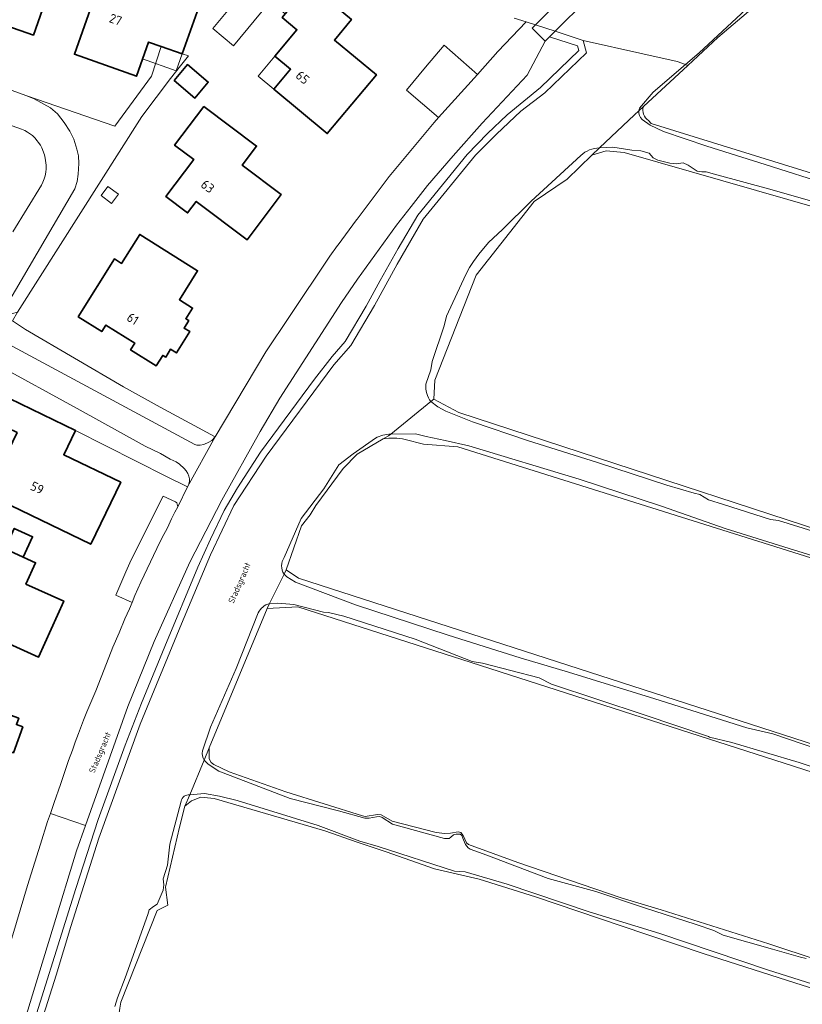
# Model space of a CAD drawing. Header units: metres. Extents: x 149984 to 156489, y 469398 to 478068.
# Tile 317 of 656: x 153779 to 153894, y 472496 to 472640. Entities that reach past the tile are written whole.
import ezdxf
from ezdxf.enums import TextEntityAlignment as Align

# ---------------------------------------------------------------- set-up
doc = ezdxf.new("R2010")
doc.units = ezdxf.units.M
doc.header["$LTSCALE"] = 0.75
for name, color, linetype, lineweight in [('B-WE-GR-BEPLANTING_CULTUUR_HEESTERS-GV', 252, 'Continuous', 18), ('B-WE-GR-GRAS-GV', 252, 'Continuous', 13), ('B-WE-KW-KUNSTWERK_DEK-GV', 6, 'Continuous', 18), ('B-WE-OG-BEBOUWING-GV', 6, 'Continuous', 35), ('B-WE-OG-BEBOUWING-T18', 1, 'Continuous', 18), ('B-WE-OG-BEBOUWING_LUIFEL-GV', 6, 'Continuous', 18), ('B-WE-OG-BEBOUWING_OVERBOUWING-GV', 6, 'Continuous', 18), ('B-WE-OG-TERREIN_BEGROEID-GV', 252, 'Continuous', 18), ('B-WE-OG-TERREIN_ERF-GV', 252, 'Continuous', 18), ('B-WE-OG-TERREIN_OEVER-GV', 252, 'Continuous', 18), ('B-WE-OG-TOPOGRAFIE-T18', 7, 'Continuous', 18), ('B-WE-OG-WATER-GV', 252, 'Continuous', 18), ('B-WE-OG-WATER_MEER-GV', 252, 'Continuous', 18), ('B-WE-OG-WATER_SLOOT-GV', 252, 'Continuous', 18), ('B-WE-VH-ONVERHARD-GV', 252, 'Continuous', 18), ('B-WE-VH-OPENVERHARDING_BETONSTRAATSTEEN-GV', 252, 'Continuous', 18), ('B-WE-VH-OPENVERHARDING_STRAATBAKSTEEN-GV', 252, 'Continuous', 18)]:
    doc.layers.add(name, color=color, linetype=linetype, lineweight=lineweight)
doc.styles.add('NLCS-ISO-M500-T18', font='NLCS-ISO.ttf', dxfattribs={"height": 0.9})
doc.styles.add('NLCS-ISO-M750-T18', font='NLCS-ISO.ttf', dxfattribs={"height": 1.35})

msp = doc.modelspace()

# ---------------------------------------------------------------- linework, layer by layer
at = {"layer": 'B-WE-GR-BEPLANTING_CULTUUR_HEESTERS-GV', "flags": 128}
for points in [[(153807.733, 472578.813), (153799.67, 472583.18), (153794.33, 472586.14), (153779.97, 472594.53), (153778.059, 472595.813), (153778.78, 472597.09), (153778.049, 472596.881), (153776.12, 472596.33), (153775.87, 472595.99), (153775.76, 472595.69), (153775.64, 472595.23), (153775.65, 472594.85), (153775.69, 472594.4), (153775.82, 472593.92), (153776.14, 472593.36), (153776.656, 472592.896), (153776.83, 472592.74), (153804.78, 472577.7), (153805.07, 472577.63), (153805.55, 472577.63), (153806.1, 472577.69), (153806.83, 472578.05), (153807.25, 472578.31)], [(153777.645, 472584.436), (153787.283, 472579.767), (153800.639, 472573.044), (153803.701, 472571.503), (153803.9, 472571.92), (153804.01, 472572.34), (153804, 472572.7), (153803.9, 472573.07), (153803.72, 472573.48), (153803.49, 472573.84), (153803.22, 472574.19), (153802.53, 472574.82), (153802.02, 472575.15), (153801.17, 472575.57), (153799.74, 472576.41), (153797.52, 472577.46), (153787.53, 472582.96), (153775.75, 472589.42), (153775.14, 472589.65), (153774.921, 472589.694), (153773.235, 472586.582)], [(153794.642, 472559.071), (153793.193, 472555.658), (153795.573, 472554.569), (153796, 472555.6), (153796.85, 472557.55), (153799.2, 472562.5), (153799.94, 472563.98), (153800.77, 472565.51), (153801.37, 472566.81), (153801.85, 472567.78), (153802.288, 472568.564), (153802.12, 472569.15), (153801.96, 472569.29), (153800.122, 472570.139), (153795.462, 472560.801)]]:
    msp.add_lwpolyline(points, close=True, dxfattribs=at)
at = {"layer": 'B-WE-GR-GRAS-GV', "flags": 128}
for points in [[(153890.811, 472645.39), (153886.489, 472641.64), (153881.361, 472637.336), (153876.936, 472633.231), (153870.446, 472627.21)], [(153871.169, 472625.161), (153871.592, 472624.726), (153965.621, 472595.557), (153972.197, 472594.037), (153985.018, 472590.408), (154000.294, 472585.618), (154011.679, 472581.714), (154021.855, 472578.966), (154036.863, 472574.913), (154040.556, 472588.453), (154040.874, 472589.618), (154041.176, 472590.726), (154038.893, 472591.576), (154039.687, 472593.692), (154040.216, 472593.692), (154042.862, 472603.283), (154041.617, 472604.055), (154040.903, 472604.224), (154033.681, 472605.926)], [(154017.019, 472577.558), (153867.639, 472620.46), (153864.972, 472620.703), (153862.912, 472620.097), (153859.276, 472616.582), (153854.428, 472613.31), (153845.943, 472602.523), (153839.883, 472587.13), (153839.762, 472584.342), (153843.398, 472582.403), (153916.849, 472558.362)], [(153832.352, 472578.527), (153828.55, 472576.31), (153826.496, 472574.176), (153822.484, 472568.766), (153821.649, 472567.431), (153820.363, 472565.817), (153818.137, 472559.341), (153819.959, 472558.126), (153924.065, 472524.515), (153943.2, 472519.048), (153959.49, 472513.629), (153973.471, 472508.986), (153986.037, 472505.278), (154002.758, 472499.966), (154013.066, 472496.031), (154013.751, 472501.418)], [(154013.751, 472501.418), (154010.047, 472503.8), (154013.845, 472523.721), (153843.275, 472577.386), (153838.238, 472577.745), (153835.561, 472578.443)], [(154010.6, 472492.553), (153845.242, 472545.762), (153819.835, 472553.937), (153815.337, 472553.672), (153806.871, 472533.299), (153806.871, 472531.683), (153807.182, 472531.147), (153807.545, 472530.858), (153809.8, 472529.767), (153818.09, 472526.839), (153829.339, 472523.32), (153829.73, 472523.251), (153831.493, 472523.513), (153832.031, 472523.497), (153833.653, 472522.551), (153840.112, 472520.872), (153841.375, 472520.72), (153842.215, 472520.799), (153843.341, 472520.991), (153843.69, 472520.907), (153844.075, 472520.461), (153844.547, 472519.385), (153844.835, 472519.152), (153852.074, 472516.484), (153867.179, 472511.332), (153873.029, 472509.56), (153888.822, 472504.566), (153903.088, 472499.856)], [(153906.579, 472494.491), (153892.774, 472498.825), (153879.17, 472503.183), (153867.201, 472507.208), (153854.643, 472511.475), (153846.407, 472514.075), (153839.849, 472515.584), (153832.801, 472518.053), (153828.518, 472519.469), (153823.786, 472521.138), (153807.585, 472525.875), (153805.646, 472526.043), (153804.267, 472525.534), (153803.32, 472524.729), (153802.525, 472521.658), (153800.475, 472512.885), (153800.791, 472510.234), (153799.275, 472509.476), (153793.925, 472496.024), (153793.798, 472495.181)]]:
    msp.add_lwpolyline(points, dxfattribs=at)
at = {"layer": 'B-WE-GR-GRAS-GV'}
for points in [[(153870.446, 472627.21, 0.3319042), (153871.169, 472625.161)], [(153835.561, 472578.443, 0.1041172), (153832.352, 472578.527)]]:
    msp.add_lwpolyline(points, format="xyb", dxfattribs=at)
at = {"layer": 'B-WE-KW-KUNSTWERK_DEK-GV', "flags": 128}
msp.add_lwpolyline([(153859.46, 472643.99), (153854.638, 472639.153), (153854.172, 472638.685), (153856.075, 472636.785), (153856.076, 472636.786), (153856.717, 472637.429), (153857.509, 472638.223), (153862.14, 472642.868), (153862.563, 472643.293), (153860.66, 472645.193), (153860.282, 472644.814)], close=True, dxfattribs=at)
at = {"layer": 'B-WE-OG-BEBOUWING-GV', "flags": 128}
for points in [[(153784.537, 472647.347), (153780.052, 472648.92), (153776.316, 472650.23), (153775.759, 472648.641), (153769.276, 472650.914), (153768.076, 472647.493), (153765.114, 472639.047), (153775.766, 472635.31), (153777.103, 472639.097), (153781.138, 472637.673)], [(153799.86, 472635.985), (153802.924, 472634.9), (153805.598, 472642.45), (153800.744, 472644.103), (153800.156, 472642.445), (153790.967, 472645.703), (153787.126, 472634.874), (153796.224, 472631.65), (153797.994, 472636.646)], [(153821.557, 472645.063), (153817.995, 472640.785), (153817.558, 472640.26), (153819.717, 472638.462), (153816.493, 472634.589), (153818.79, 472632.676), (153816.352, 472629.748), (153824.166, 472623.245), (153831.358, 472631.83), (153825.21, 472636.948), (153827.705, 472639.945)], [(153801.722, 472631.002), (153804.775, 472628.445), (153806.736, 472630.787), (153803.683, 472633.344)], [(153806.081, 472627.224), (153801.812, 472621.541), (153804.603, 472619.446), (153800.525, 472614.018), (153803.714, 472611.622), (153804.975, 472613.3), (153812.425, 472607.701), (153817.404, 472614.328), (153811.704, 472618.611), (153813.812, 472621.417)], [(153787.686, 472596.412), (153791.142, 472594.241), (153791.739, 472595.192), (153795.969, 472592.534), (153795.372, 472591.584), (153799.117, 472589.231), (153800.08, 472590.764), (153800.499, 472590.501), (153801.225, 472591.657), (153802.062, 472591.131), (153804.019, 472594.246), (153803.186, 472594.77), (153803.865, 472595.851), (153803.442, 472596.116), (153804.431, 472597.691), (153802.504, 472598.901), (153805.18, 472603.168), (153796.705, 472608.483), (153794.038, 472604.231), (153793.005, 472604.879)], [(153777.828, 472568.78), (153789.527, 472563.113), (153793.917, 472572.175), (153785.565, 472576.219), (153787.283, 472579.767), (153777.645, 472584.436), (153775.897, 472580.828), (153778.745, 472579.449), (153774.387, 472570.447)], [(153779.653, 472561.211), (153781.005, 472564.202), (153778.33, 472565.411), (153776.978, 472562.421)], [(153772.692, 472550.696), (153781.866, 472546.547), (153785.583, 472554.766), (153780.04, 472557.272), (153781.453, 472560.397), (153779.653, 472561.211), (153776.978, 472562.421), (153775.878, 472562.918), (153773.288, 472557.187), (153775.233, 472556.308)], [(153779.608, 472536.343), (153778.656, 472536.687), (153778.992, 472537.617), (153770.763, 472540.592), (153771.783, 472543.413), (153763.394, 472546.446), (153761.358, 472540.812), (153763.841, 472539.915), (153761.787, 472534.235), (153770.308, 472531.154), (153770.413, 472531.446), (153769.115, 472531.915), (153770.033, 472534.454), (153776.921, 472531.964), (153777.264, 472532.914), (153778.212, 472532.572)]]:
    msp.add_lwpolyline(points, close=True, dxfattribs=at)
at = {"layer": 'B-WE-OG-BEBOUWING_LUIFEL-GV', "flags": 128}
for points in [[(153817.995, 472640.785), (153821.414, 472644.892), (153820.632, 472645.543), (153820.927, 472645.899), (153816.419, 472649.651), (153812.454, 472644.887), (153812.547, 472644.81), (153807.403, 472638.63), (153810.422, 472636.117), (153815.566, 472642.297), (153816.962, 472641.135), (153817.213, 472641.436)], [(153802.924, 472634.9), (153799.86, 472635.985), (153797.994, 472636.646), (153797.118, 472634.174), (153802.048, 472632.428)], [(153816.493, 472634.589), (153814.055, 472631.661), (153816.352, 472629.748), (153818.79, 472632.676)]]:
    msp.add_lwpolyline(points, close=True, dxfattribs=at)
at = {"layer": 'B-WE-OG-BEBOUWING_OVERBOUWING-GV', "flags": 128}
msp.add_lwpolyline([(153791.04, 472614.164), (153792.574, 472613.017), (153793.575, 472614.356), (153792.041, 472615.503)], close=True, dxfattribs=at)
at = {"layer": 'B-WE-OG-TERREIN_BEGROEID-GV', "flags": 128}
for points in [[(153775.55, 472471.93), (153784.489, 472500), (153786.6, 472507.1), (153790.69, 472520.05), (153796.77, 472536.76), (153802.83, 472551.46), (153807.06, 472561.55), (153810.5, 472568.77), (153815.19, 472576.01), (153825.14, 472589.4), (153827.61, 472592.23), (153831.05, 472598.05), (153834.37, 472604.13), (153838.22, 472610.71), (153845.86, 472620.1), (153848.95, 472623.17), (153852.51, 472626.51), (153856.018, 472629.221), (153862.095, 472635.077), (153861.618, 472636.893), (153857.509, 472638.223), (153854.638, 472639.153), (153854.172, 472638.685), (153856.075, 472636.785), (153856.076, 472636.786), (153856.717, 472637.429), (153860.79, 472636.11), (153860.979, 472635.39), (153855.363, 472629.979), (153850.474, 472625.971), (153847.626, 472623.265), (153844.64, 472620.185), (153837.396, 472611.281), (153834.55, 472606.418), (153831.926, 472601.741), (153829.843, 472597.973), (153826.796, 472592.818), (153824.87, 472590.611), (153822.301, 472587.257), (153814.368, 472576.581), (153810.994, 472571.372), (153809.047, 472568.046), (153807.056, 472563.867), (153805.217, 472559.74), (153800.377, 472548.134), (153796.95, 472539.819), (153794.579, 472533.663), (153790.623, 472522.79), (153787.321, 472512.704), (153779.803, 472488.581)], [(153779.803, 472488.581), (153787.321, 472512.704), (153790.623, 472522.79), (153794.579, 472533.663), (153796.95, 472539.819), (153800.377, 472548.134), (153805.217, 472559.74), (153807.056, 472563.867), (153809.047, 472568.046), (153810.994, 472571.372), (153814.368, 472576.581), (153822.301, 472587.257), (153824.87, 472590.611), (153826.796, 472592.818), (153829.843, 472597.973), (153831.926, 472601.741), (153834.55, 472606.418), (153837.396, 472611.281), (153844.64, 472620.185), (153847.626, 472623.265), (153850.474, 472625.971), (153855.363, 472629.979), (153860.979, 472635.39), (153860.79, 472636.11), (153856.717, 472637.429), (153856.076, 472636.786), (153856.075, 472636.785), (153853.418, 472631.812), (153846.82, 472624.77), (153842.6, 472620.01), (153838.84, 472615.62), (153836.42, 472612.59), (153834.3, 472609.82), (153828.58, 472601.92), (153826.23, 472598.52), (153817.19, 472584.51), (153814.32, 472579.61), (153808.71, 472569.57), (153804.05, 472560.47), (153798.82, 472548.85), (153794.96, 472539.35), (153788.758, 472521.915), (153787.44, 472518.21), (153784.07, 472507.15), (153781.871, 472500), (153776.06, 472481.1)], [(153778.14, 472608.86), (153782.32, 472615.69), (153782.52, 472616.11), (153782.72, 472616.6), (153782.85, 472617.08), (153782.96, 472617.58), (153783.01, 472618.07), (153782.99, 472618.6), (153782.85, 472619.64), (153782.75, 472620.14), (153782.39, 472621.14), (153782.16, 472621.56), (153781.35, 472622.63), (153781.02, 472622.97), (153780.28, 472623.46), (153779.87, 472623.7), (153779.4, 472623.9), (153755.124, 472632.51)]]:
    msp.add_lwpolyline(points, dxfattribs=at)
at = {"layer": 'B-WE-OG-TERREIN_ERF-GV', "flags": 128}
for points in [[(153780.052, 472648.92), (153784.537, 472647.347), (153781.138, 472637.673), (153777.103, 472639.097), (153775.766, 472635.31), (153765.114, 472639.047), (153768.076, 472647.493), (153769.276, 472650.914), (153775.759, 472648.641), (153776.316, 472650.23)], [(153821.557, 472645.063), (153827.705, 472639.945), (153825.21, 472636.948), (153831.358, 472631.83), (153824.166, 472623.245), (153816.352, 472629.748), (153818.79, 472632.676), (153816.493, 472634.589), (153819.717, 472638.462), (153817.558, 472640.26), (153817.995, 472640.785)], [(153801.722, 472631.002), (153803.683, 472633.344), (153806.736, 472630.787), (153804.775, 472628.445)], [(153806.081, 472627.224), (153813.812, 472621.417), (153811.704, 472618.611), (153817.404, 472614.328), (153812.425, 472607.701), (153804.975, 472613.3), (153803.714, 472611.622), (153800.525, 472614.018), (153804.603, 472619.446), (153801.812, 472621.541)], [(153791.142, 472594.241), (153787.686, 472596.412), (153793.005, 472604.879), (153794.038, 472604.231), (153796.705, 472608.483), (153805.18, 472603.168), (153802.504, 472598.901), (153804.431, 472597.691), (153803.442, 472596.116), (153803.865, 472595.851), (153803.186, 472594.77), (153804.019, 472594.246), (153802.062, 472591.131), (153801.225, 472591.657), (153800.499, 472590.501), (153800.08, 472590.764), (153799.117, 472589.231), (153795.372, 472591.584), (153795.969, 472592.534), (153791.739, 472595.192)], [(153779.653, 472561.211), (153781.453, 472560.397), (153780.04, 472557.272), (153785.583, 472554.766), (153781.866, 472546.547), (153772.692, 472550.696), (153775.233, 472556.308), (153773.288, 472557.187), (153775.878, 472562.918), (153776.978, 472562.421), (153778.33, 472565.411), (153781.005, 472564.202)], [(153770.308, 472531.154), (153761.787, 472534.235), (153763.841, 472539.915), (153761.358, 472540.812), (153763.394, 472546.446), (153771.783, 472543.413), (153770.763, 472540.592), (153778.992, 472537.617), (153778.656, 472536.687), (153779.608, 472536.343), (153778.212, 472532.572), (153777.264, 472532.914), (153776.921, 472531.964), (153770.033, 472534.454), (153769.115, 472531.915), (153770.413, 472531.446)]]:
    msp.add_lwpolyline(points, close=True, dxfattribs=at)
for points in [[(153768.12, 472633.14), (153780.177, 472628.784), (153793.04, 472624.35), (153798.43, 472631.63), (153799.86, 472635.985), (153797.994, 472636.646), (153796.224, 472631.65), (153787.126, 472634.874), (153790.967, 472645.703), (153800.156, 472642.445), (153800.744, 472644.103), (153805.598, 472642.45), (153802.924, 472634.9), (153803.84, 472634.65), (153802.656, 472633.158), (153801.19, 472631.31), (153797.03, 472625.74), (153778.78, 472597.09)], [(153778.059, 472595.813), (153779.97, 472594.53), (153794.33, 472586.14), (153799.67, 472583.18), (153807.733, 472578.813), (153815.172, 472591.259), (153818.635, 472596.461), (153824.51, 472605.29), (153825.664, 472606.839), (153825.766, 472606.976), (153828.46, 472610.593), (153828.553, 472610.718), (153833.21, 472616.97), (153839.8, 472624.88), (153840.459, 472625.608), (153835.739, 472629.58), (153838.561, 472632.969), (153841.255, 472636.205), (153846.16, 472631.904), (153849.12, 472635.261), (153853.282, 472639.592), (153851.532, 472640.158)], [(153776.35, 472500), (153780.29, 472513.13), (153781.867, 472518.259), (153782.15, 472519.18), (153783.22, 472522.49), (153783.626, 472523.675), (153784.17, 472525.26), (153785.12, 472527.91), (153785.72, 472529.83), (153786.28, 472531.42), (153786.84, 472532.93), (153787.26, 472534.12), (153787.75, 472535.37), (153788.49, 472537.34), (153788.97, 472538.57), (153790.25, 472541.65), (153791.82, 472545.65), (153792.78, 472548.03), (153793.69, 472550.11), (153794.53, 472552.17), (153795.182, 472553.623), (153795.573, 472554.569), (153793.193, 472555.658), (153794.642, 472559.071), (153795.462, 472560.801), (153800.122, 472570.139), (153801.96, 472569.29), (153802.12, 472569.15), (153802.288, 472568.564), (153803.701, 472571.503), (153800.639, 472573.044), (153787.283, 472579.767), (153785.565, 472576.219), (153793.917, 472572.175), (153789.527, 472563.113), (153777.828, 472568.78)]]:
    msp.add_lwpolyline(points, dxfattribs=at)
at = {"layer": 'B-WE-OG-TERREIN_OEVER-GV', "flags": 128}
msp.add_lwpolyline([(153876.614, 472633.346), (153876.936, 472633.231), (153881.361, 472637.336), (153886.489, 472641.64), (153890.811, 472645.39), (153891.033, 472646.192), (153889.554, 472645.255), (153878.632, 472635.069)], close=True, dxfattribs=at)
for points in [[(153869.772, 472626.584), (153870.446, 472627.21), (153876.936, 472633.231)], [(153876.936, 472633.231), (153876.614, 472633.346), (153871.891, 472629.315), (153869.85, 472626.957)], [(153870.446, 472627.21), (153869.772, 472626.584)], [(153870.277, 472625.314), (153871.446, 472624.475), (153873.4, 472623.573), (153879.747, 472621.416), (153888.264, 472618.703), (153897.766, 472615.699), (153907.575, 472612.274), (153913.125, 472610.887), (153920.156, 472608.934), (153928.787, 472606.21), (153939.55, 472602.758), (153951.077, 472599.564), (153964.856, 472595.227), (153978.977, 472591.414), (154000.615, 472584.702), (154007.407, 472582.709), (154017.353, 472579.56), (154025.733, 472577.105), (154034.673, 472574.476), (154035.803, 472574.154)], [(154021.855, 472578.966), (154011.679, 472581.714), (154000.294, 472585.618), (153985.018, 472590.408), (153972.197, 472594.037), (153965.621, 472595.557), (153871.592, 472624.726), (153871.169, 472625.161)], [(153839.321, 472583.986), (153839.762, 472584.342), (153839.883, 472587.13), (153845.943, 472602.523), (153854.428, 472613.31), (153859.276, 472616.582), (153862.912, 472620.097), (153864.03, 472621.156)], [(153895.586, 472613.22), (153889.278, 472615.013), (153880.842, 472617.322), (153879.609, 472617.642), (153879.014, 472617.643), (153878.297, 472617.757), (153877.011, 472618.618), (153876.277, 472618.954), (153875.271, 472618.812), (153874.332, 472618.918), (153872.541, 472619.328), (153871.888, 472619.68), (153871.263, 472620.358), (153870.08, 472620.71), (153868.746, 472620.816), (153865.991, 472621.231), (153864.03, 472621.156), (153862.912, 472620.097), (153864.972, 472620.703), (153867.639, 472620.46), (154017.019, 472577.558)], [(153861.266, 472620.045), (153854.035, 472613.323), (153849.831, 472609.208), (153847.742, 472607.287), (153846.35, 472605.605), (153845.585, 472604.488), (153844.995, 472603.631), (153844.438, 472602.622), (153841.635, 472596.491), (153841.287, 472595.11), (153839.492, 472589.851), (153839.304, 472588.656), (153838.612, 472586.535)], [(153916.849, 472558.362), (153843.398, 472582.403), (153839.762, 472584.342), (153839.321, 472583.986), (153840.357, 472583.206), (153841.526, 472582.575), (153845.445, 472581.008), (153853.469, 472578.315), (153863.711, 472575.093), (153873.877, 472571.754), (153877.872, 472570.595), (153878.718, 472570.402), (153879.996, 472569.59), (153882.18, 472568.935), (153889.036, 472566.726), (153890.233, 472566.564), (153898.227, 472564.066)], [(153817.838, 472558.735), (153818.137, 472559.341), (153820.363, 472565.817), (153821.649, 472567.431), (153822.484, 472568.766), (153826.496, 472574.176), (153828.55, 472576.31), (153832.352, 472578.527), (153833.114, 472578.972), (153833.443, 472579.238)], [(153906.753, 472557.838), (153891.798, 472562.486), (153882.427, 472565.396), (153873.082, 472568.684), (153861.016, 472572.614), (153844.9, 472577.505), (153841.423, 472578.313), (153838.642, 472578.878), (153837.081, 472579.29), (153833.443, 472579.238), (153833.114, 472578.972), (153832.352, 472578.527)], [(153831.223, 472578.622), (153827.928, 472576.36), (153825.828, 472574.722), (153823.676, 472571.215), (153820.338, 472566.848), (153817.855, 472561.169)], [(153835.561, 472578.443), (153838.238, 472577.745), (153843.275, 472577.386), (154013.845, 472523.721), (154017.623, 472522.014), (154024.455, 472520.362)], [(153924.065, 472524.515), (153819.959, 472558.126), (153818.137, 472559.341), (153817.838, 472558.735), (153818.26, 472558.305), (153819.501, 472557.551), (153828.285, 472554.221), (153841.856, 472549.777), (153852.395, 472546.474), (153859.456, 472544.343), (153872.13, 472540.438), (153885.599, 472536.2), (153889.405, 472535.324), (153898.143, 472532.337)], [(153806.113, 472531.469), (153806.871, 472533.299), (153815.337, 472553.672), (153815.699, 472554.404)], [(153902.131, 472528.142), (153893.257, 472531.154), (153883.395, 472534.07), (153880.107, 472534.865), (153879.961, 472534.967), (153870.534, 472538.126), (153856.965, 472542.601), (153855.182, 472543.515), (153846.879, 472545.703), (153845.35, 472545.923), (153844.242, 472546.383), (153837.019, 472549.179), (153826.562, 472552.559), (153824.353, 472553.124), (153823.585, 472553.16), (153819.259, 472554.292), (153816.899, 472554.454), (153815.699, 472554.404), (153815.337, 472553.672), (153819.835, 472553.937), (153845.242, 472545.762), (154010.6, 472492.553)], [(153814.043, 472553.041), (153810.817, 472544.905), (153807.076, 472536.288), (153805.889, 472532.831)], [(153903.088, 472499.856), (153888.822, 472504.566), (153873.029, 472509.56), (153867.179, 472511.332), (153852.074, 472516.484), (153844.835, 472519.152), (153844.547, 472519.385), (153844.075, 472520.461), (153843.69, 472520.907), (153843.341, 472520.991), (153842.215, 472520.799), (153841.375, 472520.72), (153840.112, 472520.872), (153833.653, 472522.551), (153832.031, 472523.497), (153831.493, 472523.513), (153829.73, 472523.251), (153829.339, 472523.32), (153818.09, 472526.839), (153809.8, 472529.767), (153807.545, 472530.858), (153807.182, 472531.147), (153806.871, 472531.683), (153806.871, 472533.299), (153806.113, 472531.469), (153806.697, 472530.884), (153808.279, 472529.852), (153818.729, 472525.866), (153825.823, 472524.043), (153829.675, 472522.991), (153830.296, 472522.991), (153831.366, 472523.193), (153831.877, 472523.225), (153832.211, 472523.089), (153833.694, 472522.084), (153841.311, 472520.029), (153842.014, 472520.014), (153842.264, 472520.219), (153842.623, 472520.566), (153843.02, 472520.658), (153843.6, 472520.638), (153843.864, 472520.459), (153844.11, 472519.809), (153844.403, 472519.112), (153844.782, 472518.625), (153845.103, 472518.445), (153847.529, 472517.547), (153856.483, 472514.152), (153863.485, 472512.267), (153870.467, 472509.879), (153878.186, 472507.403), (153880.741, 472506.519), (153882.101, 472505.83), (153889.326, 472503.808), (153893.442, 472502.611), (153894.292, 472502.435)], [(153793.593, 472493.819), (153793.798, 472495.181), (153793.925, 472496.024), (153799.275, 472509.476), (153800.791, 472510.234), (153800.475, 472512.885), (153802.525, 472521.658), (153803.32, 472524.729), (153804.014, 472526.403)], [(153978.985, 472472.218), (153888.61, 472500.751), (153872.862, 472506.104), (153862.488, 472509.249), (153850.495, 472513.317), (153844.343, 472515.11), (153842.778, 472515.246), (153831.587, 472518.857), (153828.94, 472519.631), (153822.847, 472521.889), (153810.956, 472525.574), (153808.373, 472526.185), (153806.164, 472526.591), (153804.014, 472526.403), (153803.32, 472524.729), (153804.267, 472525.534), (153805.646, 472526.043), (153807.585, 472525.875), (153823.786, 472521.138), (153828.518, 472519.469), (153832.801, 472518.053), (153839.849, 472515.584), (153846.407, 472514.075), (153854.643, 472511.475), (153867.201, 472507.208), (153879.17, 472503.183), (153892.774, 472498.825), (153906.579, 472494.491)], [(153802.752, 472525.484), (153801.093, 472519.168), (153800.748, 472516.111), (153800.149, 472514.103), (153800.246, 472513.21), (153800.152, 472512.436), (153799.238, 472510.402), (153798.703, 472510.04), (153798.099, 472509.545), (153797.905, 472508.88), (153794.554, 472499.598), (153793.441, 472496.653), (153793.054, 472495.417)]]:
    msp.add_lwpolyline(points, dxfattribs=at)
at = {"layer": 'B-WE-OG-TERREIN_OEVER-GV'}
for points in [[(153869.85, 472626.957, 0.0621911), (153869.772, 472626.584)], [(153871.169, 472625.161, -0.3319042), (153870.446, 472627.21)], [(153869.772, 472626.584, 0.2349146), (153870.277, 472625.314)], [(153864.03, 472621.156, 0.1780939), (153861.266, 472620.045)], [(153838.612, 472586.535, 0.1914144), (153839.321, 472583.986)], [(153833.443, 472579.238, 0.1337824), (153831.223, 472578.622)], [(153832.352, 472578.527, -0.1041172), (153835.561, 472578.443)], [(153817.855, 472561.169, 0.3151052), (153817.838, 472558.735)], [(153815.699, 472554.404, 0.2193135), (153814.043, 472553.041)], [(153805.889, 472532.831, 0.1684206), (153806.113, 472531.469)], [(153804.014, 472526.403, 0.3843394), (153802.752, 472525.484)]]:
    msp.add_lwpolyline(points, format="xyb", dxfattribs=at)
at = {"layer": 'B-WE-OG-WATER-GV', "flags": 128}
for points in [[(153869.85, 472626.957), (153871.891, 472629.315), (153876.614, 472633.346), (153875.38, 472633.787), (153870.376, 472634.916), (153861.618, 472636.893), (153862.095, 472635.077), (153856.018, 472629.221), (153852.51, 472626.51), (153848.95, 472623.17), (153845.86, 472620.1), (153838.22, 472610.71), (153834.37, 472604.13), (153831.05, 472598.05), (153827.61, 472592.23), (153825.14, 472589.4), (153815.19, 472576.01), (153810.5, 472568.77), (153807.06, 472561.55), (153802.83, 472551.46), (153796.77, 472536.76), (153790.69, 472520.05), (153786.6, 472507.1), (153784.489, 472500), (153775.55, 472471.93)], [(153864.03, 472621.156), (153869.117, 472625.977), (153869.772, 472626.584)], [(153838.612, 472586.535), (153839.304, 472588.656), (153839.492, 472589.851), (153841.287, 472595.11), (153841.635, 472596.491), (153844.438, 472602.622), (153844.995, 472603.631), (153845.585, 472604.488), (153846.35, 472605.605), (153847.742, 472607.287), (153849.831, 472609.208), (153854.035, 472613.323), (153861.266, 472620.045)], [(153833.443, 472579.238), (153839.321, 472583.986)], [(153817.855, 472561.169), (153820.338, 472566.848), (153823.676, 472571.215), (153825.828, 472574.722), (153827.928, 472576.36), (153831.223, 472578.622)], [(153815.699, 472554.404), (153817.838, 472558.735)], [(153805.889, 472532.831), (153807.076, 472536.288), (153810.817, 472544.905), (153814.043, 472553.041)], [(153804.014, 472526.403), (153806.113, 472531.469)], [(153793.054, 472495.417), (153793.441, 472496.653), (153794.554, 472499.598), (153797.905, 472508.88), (153798.099, 472509.545), (153798.703, 472510.04), (153799.238, 472510.402), (153800.152, 472512.436), (153800.246, 472513.21), (153800.149, 472514.103), (153800.748, 472516.111), (153801.093, 472519.168), (153802.752, 472525.484)]]:
    msp.add_lwpolyline(points, dxfattribs=at)
at = {"layer": 'B-WE-OG-WATER-GV'}
for points in [[(153869.772, 472626.584, -0.0621911), (153869.85, 472626.957)], [(153861.266, 472620.045, -0.1780939), (153864.03, 472621.156)], [(153839.321, 472583.986, -0.1914144), (153838.612, 472586.535)], [(153831.223, 472578.622, -0.1337824), (153833.443, 472579.238)], [(153817.838, 472558.735, -0.3151052), (153817.855, 472561.169)], [(153814.043, 472553.041, -0.2193135), (153815.699, 472554.404)], [(153806.113, 472531.469, -0.1684206), (153805.889, 472532.831)], [(153802.752, 472525.484, -0.3843394), (153804.014, 472526.403)]]:
    msp.add_lwpolyline(points, format="xyb", dxfattribs=at)
at = {"layer": 'B-WE-OG-WATER_MEER-GV', "flags": 128}
msp.add_lwpolyline([(153851.532, 472640.158), (153853.282, 472639.592), (153854.638, 472639.153), (153857.509, 472638.223), (153861.618, 472636.893), (153870.376, 472634.916), (153875.38, 472633.787), (153876.614, 472633.346), (153878.632, 472635.069), (153889.554, 472645.255)], dxfattribs=at)
at = {"layer": 'B-WE-OG-WATER_SLOOT-GV', "flags": 128}
for points in [[(153869.772, 472626.584), (153869.117, 472625.977), (153864.03, 472621.156), (153865.991, 472621.231), (153868.746, 472620.816), (153870.08, 472620.71), (153871.263, 472620.358), (153871.888, 472619.68), (153872.541, 472619.328), (153874.332, 472618.918), (153875.271, 472618.812), (153876.277, 472618.954), (153877.011, 472618.618), (153878.297, 472617.757), (153879.014, 472617.643), (153879.609, 472617.642), (153880.842, 472617.322), (153889.278, 472615.013), (153895.586, 472613.22)], [(154035.803, 472574.154), (154034.673, 472574.476), (154025.733, 472577.105), (154017.353, 472579.56), (154007.407, 472582.709), (154000.615, 472584.702), (153978.977, 472591.414), (153964.856, 472595.227), (153951.077, 472599.564), (153939.55, 472602.758), (153928.787, 472606.21), (153920.156, 472608.934), (153913.125, 472610.887), (153907.575, 472612.274), (153897.766, 472615.699), (153888.264, 472618.703), (153879.747, 472621.416), (153873.4, 472623.573), (153871.446, 472624.475), (153870.277, 472625.314)], [(153898.227, 472564.066), (153890.233, 472566.564), (153889.036, 472566.726), (153882.18, 472568.935), (153879.996, 472569.59), (153878.718, 472570.402), (153877.872, 472570.595), (153873.877, 472571.754), (153863.711, 472575.093), (153853.469, 472578.315), (153845.445, 472581.008), (153841.526, 472582.575), (153840.357, 472583.206), (153839.321, 472583.986), (153833.443, 472579.238), (153837.081, 472579.29), (153838.642, 472578.878), (153841.423, 472578.313), (153844.9, 472577.505), (153861.016, 472572.614), (153873.082, 472568.684), (153882.427, 472565.396), (153891.798, 472562.486), (153906.753, 472557.838)], [(153898.143, 472532.337), (153889.405, 472535.324), (153885.599, 472536.2), (153872.13, 472540.438), (153859.456, 472544.343), (153852.395, 472546.474), (153841.856, 472549.777), (153828.285, 472554.221), (153819.501, 472557.551), (153818.26, 472558.305), (153817.838, 472558.735), (153815.699, 472554.404), (153816.899, 472554.454), (153819.259, 472554.292), (153823.585, 472553.16), (153824.353, 472553.124), (153826.562, 472552.559), (153837.019, 472549.179), (153844.242, 472546.383), (153845.35, 472545.923), (153846.879, 472545.703), (153855.182, 472543.515), (153856.965, 472542.601), (153870.534, 472538.126), (153879.961, 472534.967), (153880.107, 472534.865), (153883.395, 472534.07), (153893.257, 472531.154), (153902.131, 472528.142)], [(153894.292, 472502.435), (153893.442, 472502.611), (153889.326, 472503.808), (153882.101, 472505.83), (153880.741, 472506.519), (153878.186, 472507.403), (153870.467, 472509.879), (153863.485, 472512.267), (153856.483, 472514.152), (153847.529, 472517.547), (153845.103, 472518.445), (153844.782, 472518.625), (153844.403, 472519.112), (153844.11, 472519.809), (153843.864, 472520.459), (153843.6, 472520.638), (153843.02, 472520.658), (153842.623, 472520.566), (153842.264, 472520.219), (153842.014, 472520.014), (153841.311, 472520.029), (153833.694, 472522.084), (153832.211, 472523.089), (153831.877, 472523.225), (153831.366, 472523.193), (153830.296, 472522.991), (153829.675, 472522.991), (153825.823, 472524.043), (153818.729, 472525.866), (153808.279, 472529.852), (153806.697, 472530.884), (153806.113, 472531.469), (153804.014, 472526.403), (153806.164, 472526.591), (153808.373, 472526.185), (153810.956, 472525.574), (153822.847, 472521.889), (153828.94, 472519.631), (153831.587, 472518.857), (153842.778, 472515.246), (153844.343, 472515.11), (153850.495, 472513.317), (153862.488, 472509.249), (153872.862, 472506.104), (153888.61, 472500.751), (153978.985, 472472.218)]]:
    msp.add_lwpolyline(points, dxfattribs=at)
at = {"layer": 'B-WE-OG-WATER_SLOOT-GV'}
msp.add_lwpolyline([(153870.277, 472625.314, -0.2349146), (153869.772, 472626.584)], format="xyb", dxfattribs=at)
at = {"layer": 'B-WE-VH-ONVERHARD-GV', "flags": 128}
msp.add_lwpolyline([(153854.172, 472638.685), (153856.075, 472636.785), (153856.076, 472636.786), (153856.717, 472637.429), (153857.509, 472638.223), (153862.14, 472642.868), (153862.563, 472643.293), (153860.66, 472645.193), (153860.282, 472644.814), (153859.46, 472643.99), (153854.638, 472639.153)], close=True, dxfattribs=at)
at = {"layer": 'B-WE-VH-OPENVERHARDING_BETONSTRAATSTEEN-GV', "flags": 128}
msp.add_lwpolyline([(153802.924, 472634.9), (153799.86, 472635.985), (153798.43, 472631.63), (153793.04, 472624.35), (153780.177, 472628.784), (153781.26, 472628.33), (153783.65, 472627.04), (153784.66, 472626.13), (153785.65, 472624.87), (153786.48, 472623.62), (153787.05, 472622.45), (153787.51, 472620.96), (153787.73, 472619.98), (153787.79, 472618.84), (153787.68, 472617.32), (153787.52, 472616.24), (153787.22, 472615.14), (153776.12, 472596.33), (153778.049, 472596.881), (153778.78, 472597.09), (153797.03, 472625.74), (153801.19, 472631.31), (153802.656, 472633.158), (153803.84, 472634.65)], close=True, dxfattribs=at)
for points in [[(153755.124, 472632.51), (153779.4, 472623.9), (153779.87, 472623.7), (153780.28, 472623.46), (153781.02, 472622.97), (153781.35, 472622.63), (153782.16, 472621.56), (153782.39, 472621.14), (153782.75, 472620.14), (153782.85, 472619.64), (153782.99, 472618.6), (153783.01, 472618.07), (153782.96, 472617.58), (153782.85, 472617.08), (153782.72, 472616.6), (153782.52, 472616.11), (153782.32, 472615.69), (153778.14, 472608.86)], [(153776.12, 472596.33), (153787.22, 472615.14), (153787.52, 472616.24), (153787.68, 472617.32), (153787.79, 472618.84), (153787.73, 472619.98), (153787.51, 472620.96), (153787.05, 472622.45), (153786.48, 472623.62), (153785.65, 472624.87), (153784.66, 472626.13), (153783.65, 472627.04), (153781.26, 472628.33), (153780.177, 472628.784), (153768.12, 472633.14)]]:
    msp.add_lwpolyline(points, dxfattribs=at)
at = {"layer": 'B-WE-VH-OPENVERHARDING_STRAATBAKSTEEN-GV', "flags": 128}
for points in [[(153846.16, 472631.904), (153840.459, 472625.608), (153839.8, 472624.88), (153833.21, 472616.97), (153828.553, 472610.718), (153828.46, 472610.593), (153825.766, 472606.976), (153825.664, 472606.839), (153824.51, 472605.29), (153818.635, 472596.461), (153815.172, 472591.259), (153807.733, 472578.813), (153803.701, 472571.503), (153802.288, 472568.564), (153801.85, 472567.78), (153801.37, 472566.81), (153800.77, 472565.51), (153799.94, 472563.98), (153799.2, 472562.5), (153796.85, 472557.55), (153796, 472555.6), (153795.573, 472554.569), (153795.182, 472553.623), (153794.53, 472552.17), (153793.69, 472550.11), (153792.78, 472548.03), (153791.82, 472545.65), (153790.25, 472541.65), (153788.97, 472538.57), (153788.49, 472537.34), (153787.75, 472535.37), (153787.26, 472534.12), (153786.84, 472532.93), (153786.28, 472531.42), (153785.72, 472529.83), (153785.12, 472527.91), (153784.17, 472525.26), (153783.626, 472523.675), (153788.758, 472521.915), (153794.96, 472539.35), (153798.82, 472548.85), (153804.05, 472560.47), (153808.71, 472569.57), (153814.32, 472579.61), (153817.19, 472584.51), (153826.23, 472598.52), (153828.58, 472601.92), (153834.3, 472609.82), (153836.42, 472612.59), (153838.84, 472615.62), (153842.6, 472620.01), (153846.82, 472624.77), (153853.418, 472631.812), (153856.075, 472636.785), (153854.172, 472638.685), (153854.638, 472639.153), (153853.282, 472639.592), (153849.12, 472635.261)], [(153840.459, 472625.608), (153846.16, 472631.904), (153841.255, 472636.205), (153838.561, 472632.969), (153835.739, 472629.58)]]:
    msp.add_lwpolyline(points, close=True, dxfattribs=at)
for points in [[(153775.75, 472589.42), (153787.53, 472582.96), (153797.52, 472577.46), (153799.74, 472576.41), (153801.17, 472575.57), (153802.02, 472575.15), (153802.53, 472574.82), (153803.22, 472574.19), (153803.49, 472573.84), (153803.72, 472573.48), (153803.9, 472573.07), (153804, 472572.7), (153804.01, 472572.34), (153803.9, 472571.92), (153803.701, 472571.503), (153807.733, 472578.813), (153807.25, 472578.31), (153806.83, 472578.05), (153806.1, 472577.69), (153805.55, 472577.63), (153805.07, 472577.63), (153804.78, 472577.7), (153776.83, 472592.74)], [(153776.06, 472481.1), (153781.871, 472500), (153784.07, 472507.15), (153787.44, 472518.21), (153788.758, 472521.915), (153783.626, 472523.675), (153783.22, 472522.49), (153782.15, 472519.18), (153781.867, 472518.259), (153780.29, 472513.13), (153776.35, 472500)]]:
    msp.add_lwpolyline(points, dxfattribs=at)

# ---------------------------------------------------------------- texts
at = {"layer": 'B-WE-OG-BEBOUWING-T18', "style": 'NLCS-ISO-M750-T18'}
for s, rotation, p in [('27', 340.5, (153793.167, 472639.941)), ('65', 320.3, (153820.55, 472631.459)), ('63', 323.1, (153806.65, 472615.512)), ('61', 327.9, (153795.68, 472596.114)), ('59', 334.2, (153781.688, 472571.355))]:
    msp.add_text(s, height=1.35, rotation=rotation, dxfattribs=at).set_placement(p, align=Align.MIDDLE)
at = {"layer": 'B-WE-OG-TOPOGRAFIE-T18', "style": 'NLCS-ISO-M500-T18'}
for rotation, p in [(66.4, (153811.434, 472557.412)), (67.2, (153791.003, 472532.568))]:
    msp.add_text('Stadsgracht', height=0.9, rotation=rotation, dxfattribs=at).set_placement(p, align=Align.MIDDLE)

doc.saveas('drawing.dxf')
